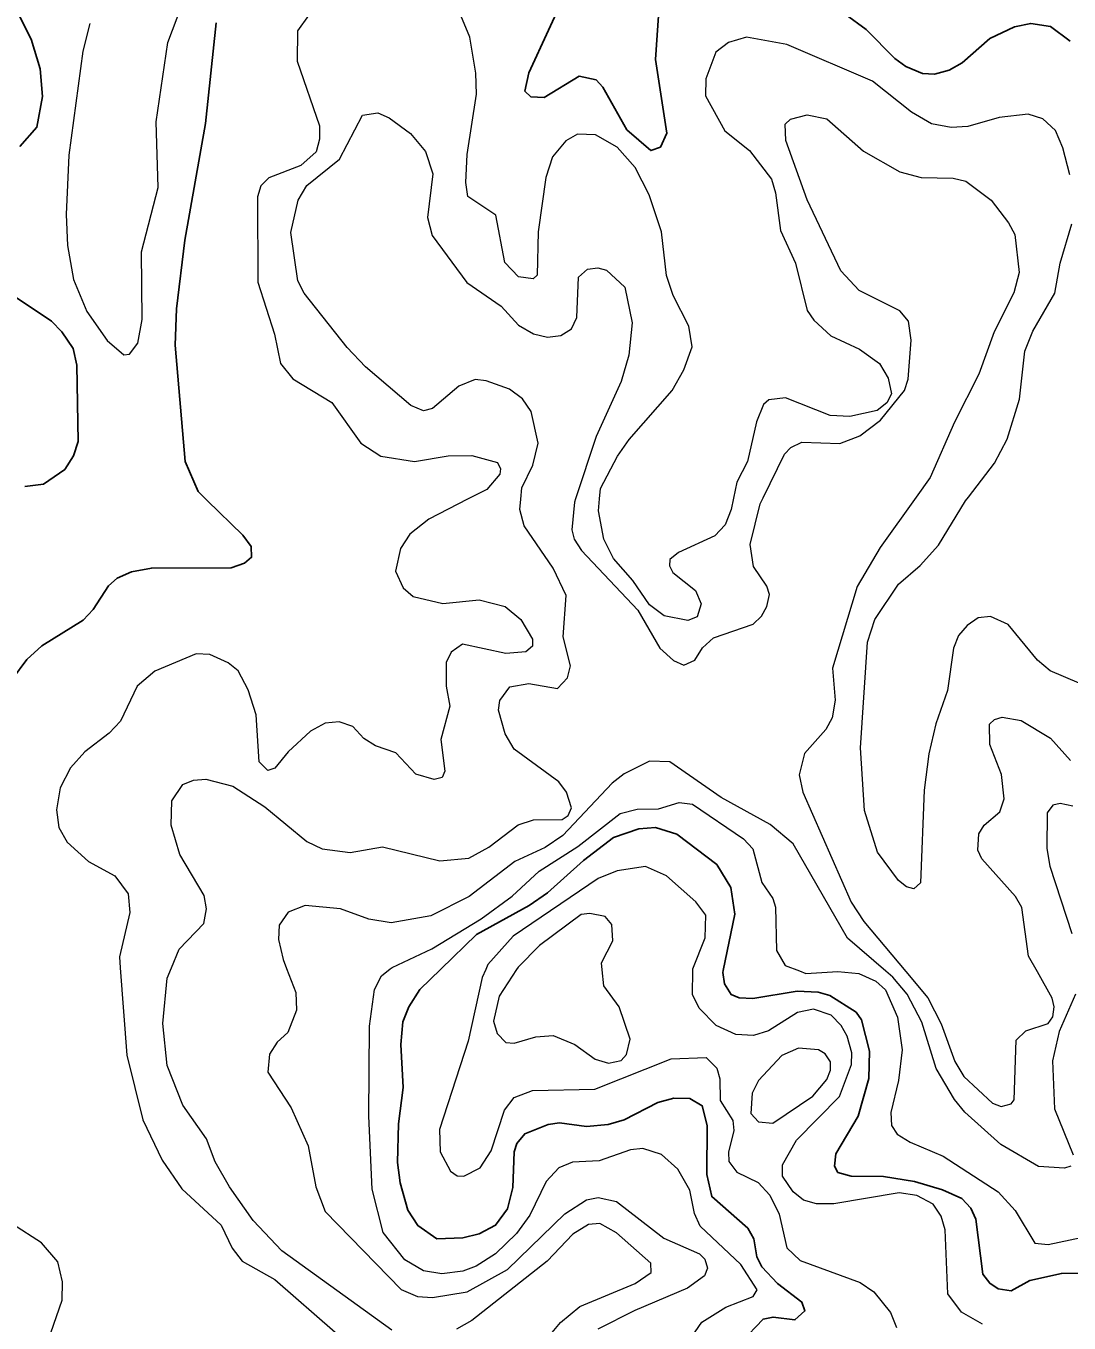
# Model space of a CAD drawing. Extents: x 473.9 to 500, y 7733.1 to 7760.8.
# Drawn here: x 476.578 to 479.07, y 7740.303 to 7743.401 of the extents above; entities that cross this region are included whole.
import ezdxf

# ---------------------------------------------------------------- set-up
doc = ezdxf.new("R2010")
doc.units = 0
doc.header["$LTSCALE"] = 0.032
doc.layers.add('1', color=7, linetype='Continuous', lineweight=25)
doc.layers.add('2', color=7, linetype='Continuous', lineweight=13)

msp = doc.modelspace()

# ---------------------------------------------------------------- linework, layer by layer
at = {"layer": '1'}
for points in [[(477.8737, 7743.4943), (477.7793, 7743.2895), (477.7696, 7743.2459), (477.7845, 7743.232), (477.8162, 7743.2304), (477.8997, 7743.2816), (477.9402, 7743.2724), (477.9559, 7743.2553), (478.0135, 7743.1535), (478.0706, 7743.1037), (478.0939, 7743.1122), (478.1094, 7743.1456), (478.0822, 7743.3214), (478.0916, 7743.4606)], [(476.5617, 7743.4266), (476.5906, 7743.3695), (476.6116, 7743.2987), (476.6173, 7743.2325), (476.6037, 7743.1595), (476.5632, 7743.1131)], [(478.5352, 7743.4299), (478.5857, 7743.3933), (478.6544, 7743.3233), (478.68, 7743.3046), (478.7199, 7743.2882), (478.7485, 7743.2861), (478.7836, 7743.2958), (478.8149, 7743.3133), (478.8814, 7743.3711), (478.9402, 7743.399), (478.9788, 7743.4074), (479.0256, 7743.4001), (479.0732, 7743.365)], [(476.9574, 7742.8894), (477.0065, 7743.1682), (477.0325, 7743.4087)], [(476.5457, 7741.8418), (476.5796, 7741.8883), (476.6156, 7741.9206), (476.7145, 7741.9819), (476.7382, 7742.0073), (476.7749, 7742.0638), (476.7954, 7742.0827), (476.8299, 7742.0975), (476.8777, 7742.1064), (477.0685, 7742.1072), (477.1004, 7742.1181), (477.1171, 7742.1324), (477.1161, 7742.1583), (477.096, 7742.1849), (477.0111, 7742.2678), (476.9895, 7742.289), (476.9582, 7742.3614), (476.934, 7742.6386), (476.9377, 7742.726), (476.9574, 7742.8894)], [(476.5255, 7742.7715), (476.6388, 7742.6961), (476.6638, 7742.6708), (476.6904, 7742.631), (476.6994, 7742.5914), (476.7024, 7742.4086), (476.6911, 7742.3742), (476.6711, 7742.3422), (476.6194, 7742.3069), (476.5751, 7742.3013)], [(479.1428, 7740.4228), (479.0522, 7740.4219), (478.9768, 7740.4052), (478.9322, 7740.3803), (478.9008, 7740.3852), (478.881, 7740.3984), (478.8644, 7740.4197), (478.8473, 7740.5512), (478.836, 7740.5779), (478.8142, 7740.6007), (478.7683, 7740.6217), (478.701, 7740.641), (478.6269, 7740.6534), (478.5497, 7740.6539), (478.5182, 7740.6631), (478.5097, 7740.6779), (478.5127, 7740.7076), (478.5663, 7740.7972), (478.5919, 7740.8873), (478.5934, 7740.9523), (478.5747, 7741.0271), (478.5616, 7741.0458), (478.4986, 7741.0853), (478.4711, 7741.0937), (478.4209, 7741.0956), (478.3149, 7741.078), (478.2821, 7741.0796), (478.2626, 7741.0883), (478.2473, 7741.1135), (478.243, 7741.1402), (478.244, 7741.1452), (478.2717, 7741.2795), (478.2619, 7741.3432), (478.2285, 7741.3981), (478.133, 7741.4706), (478.0821, 7741.4865), (478.0423, 7741.4838), (477.9818, 7741.4627), (477.9097, 7741.408), (477.8244, 7741.331), (477.7806, 7741.3009), (477.6545, 7741.2316), (477.5688, 7741.1483), (477.519, 7741.1), (477.4927, 7741.0587), (477.4785, 7741.0224), (477.4736, 7740.9684), (477.4791, 7740.8662), (477.4679, 7740.779), (477.4655, 7740.687), (477.4718, 7740.6381), (477.4906, 7740.5726), (477.5142, 7740.5358), (477.5595, 7740.5041), (477.6217, 7740.5067), (477.6611, 7740.5165), (477.6998, 7740.5369), (477.7283, 7740.5763), (477.7411, 7740.6266), (477.7445, 7740.7121), (477.7507, 7740.7318), (477.7698, 7740.7549), (477.8253, 7740.7777), (477.8528, 7740.7814), (477.9171, 7740.7726), (477.9692, 7740.7776), (478.0071, 7740.7889), (478.0878, 7740.8296), (478.1261, 7740.8401), (478.1641, 7740.8399)], [(478.1641, 7740.8399), (478.1939, 7740.8222), (478.2058, 7740.7754), (478.2044, 7740.6578), (478.2164, 7740.6052), (478.3028, 7740.5296), (478.3171, 7740.5042), (478.3244, 7740.4617), (478.3365, 7740.4377), (478.374, 7740.3977), (478.4314, 7740.3532), (478.4391, 7740.3322), (478.4154, 7740.3108), (478.363, 7740.3173), (478.3392, 7740.3127), (478.2876, 7740.2584)]]:
    msp.add_lwpolyline(points, dxfattribs=at)
at = {"layer": '2'}
for points in [[(476.8937, 7743.0152), (476.8891, 7743.1722), (476.9169, 7743.3619), (476.9502, 7743.4502)], [(477.2529, 7743.4262), (477.227, 7743.3899), (477.226, 7743.3175), (477.2791, 7743.1628), (477.2796, 7743.131), (477.2712, 7743.1004), (477.2343, 7743.068), (477.1578, 7743.0388), (477.1388, 7743.0196), (477.1311, 7742.9932), (477.1319, 7742.7895), (477.172, 7742.6652), (477.1862, 7742.5954)], [(478.7415, 7743.1678), (478.6938, 7743.1958), (478.601, 7743.2693), (478.3962, 7743.3572), (478.2993, 7743.3743), (478.2569, 7743.3621), (478.226, 7743.3389), (478.2026, 7743.2752), (478.2012, 7743.2342), (478.2478, 7743.1509), (478.3071, 7743.1042), (478.3592, 7743.0355), (478.3691, 7743.0029), (478.3805, 7742.9128), (478.4167, 7742.8351), (478.4445, 7742.7221), (478.4607, 7742.6983), (478.5011, 7742.6616), (478.5694, 7742.629), (478.6172, 7742.5948), (478.6381, 7742.5604), (478.6457, 7742.5223), (478.6351, 7742.5009), (478.6115, 7742.4826), (478.5468, 7742.4683), (478.4997, 7742.4712), (478.3925, 7742.5134), (478.3526, 7742.5084), (478.3403, 7742.4973), (478.3232, 7742.4556), (478.3018, 7742.3608), (478.2763, 7742.312), (478.2684, 7742.2736), (478.2629, 7742.2466), (478.2485, 7742.2094), (478.2238, 7742.1835), (478.1373, 7742.1437), (478.1162, 7742.1272), (478.1154, 7742.1119), (478.1233, 7742.0963), (478.1778, 7742.0533), (478.1914, 7742.021), (478.1817, 7741.9898), (478.1593, 7741.9811), (478.1031, 7741.9923), (478.0681, 7742.0183), (478.0279, 7742.0771), (477.9818, 7742.1296), (477.9584, 7742.1755), (477.9458, 7742.2435), (477.9486, 7742.2721), (477.951, 7742.2964), (477.9914, 7742.3741), (478.0191, 7742.4139), (478.1218, 7742.5306), (478.1495, 7742.5799), (478.1697, 7742.6347), (478.1619, 7742.684), (478.1243, 7742.7579), (478.1085, 7742.8057), (478.0966, 7742.9096), (478.0667, 7742.9982), (478.0334, 7743.0635), (477.9909, 7743.1118), (477.939, 7743.1414), (477.8954, 7743.1428), (477.8675, 7743.1267), (477.8359, 7743.089), (477.8203, 7743.0393), (477.8016, 7742.9096), (477.7991, 7742.8064), (477.7897, 7742.7971), (477.7546, 7742.802), (477.7221, 7742.8361), (477.7008, 7742.9497), (477.6339, 7742.9943), (477.6287, 7743.0276), (477.632, 7743.094), (477.654, 7743.2387), (477.6527, 7743.2885), (477.6381, 7743.3747), (477.6131, 7743.4359)], [(476.7301, 7743.407), (476.7139, 7743.3411), (476.68, 7743.0924), (476.6736, 7742.9509), (476.6771, 7742.8773), (476.6917, 7742.7956), (476.7234, 7742.7196), (476.7721, 7742.6504), (476.8113, 7742.6158), (476.8253, 7742.6175), (476.845, 7742.6437), (476.8552, 7742.7006), (476.8538, 7742.8619), (476.8937, 7743.0152)], [(477.6775, 7742.554), (477.651, 7742.5566), (477.6121, 7742.5412), (477.5491, 7742.4877), (477.5276, 7742.4821), (477.4972, 7742.4949), (477.3892, 7742.5872), (477.345, 7742.6336), (477.2424, 7742.7632), (477.2277, 7742.7925), (477.2107, 7742.9084), (477.228, 7742.9849), (477.2489, 7743.0206), (477.3271, 7743.0828), (477.382, 7743.188), (477.4183, 7743.1935), (477.4459, 7743.1818), (477.4964, 7743.1441), (477.5326, 7743.1016), (477.5498, 7743.0479), (477.5371, 7742.9438), (477.5481, 7742.9006), (477.631, 7742.7885), (477.7134, 7742.7323), (477.7544, 7742.6865), (477.7909, 7742.666), (477.8243, 7742.6583), (477.8558, 7742.6624), (477.8813, 7742.6781), (477.8938, 7742.7053), (477.8983, 7742.8016), (477.9197, 7742.8202), (477.9447, 7742.8236), (477.9652, 7742.8181), (478.0088, 7742.7778), (478.0266, 7742.6925), (478.0186, 7742.6154), (477.9998, 7742.5523), (477.9407, 7742.4208), (477.891, 7742.2719), (477.8882, 7742.2636), (477.8824, 7742.1978), (477.888, 7742.1759), (477.9049, 7742.1486), (478.0403, 7742.0059), (478.0923, 7741.9154), (478.125, 7741.8859), (478.1498, 7741.8749), (478.1762, 7741.8864), (478.1944, 7741.9163), (478.2204, 7741.9398), (478.3154, 7741.9725), (478.3357, 7741.9917), (478.3485, 7742.0144), (478.3545, 7742.0435), (478.3485, 7742.063), (478.3165, 7742.11), (478.3083, 7742.1631), (478.3324, 7742.2596), (478.3394, 7742.2739), (478.3904, 7742.3789), (478.4057, 7742.3942), (478.4314, 7742.4069), (478.5225, 7742.4041), (478.5705, 7742.4223), (478.62, 7742.4594), (478.6772, 7742.5306), (478.6859, 7742.5575), (478.6933, 7742.6512), (478.6866, 7742.6964), (478.6656, 7742.721), (478.5685, 7742.7698), (478.525, 7742.8168), (478.4446, 7742.9858), (478.3935, 7743.1277), (478.3916, 7743.1665), (478.405, 7743.1789), (478.4449, 7743.1893), (478.4912, 7743.1798), (478.5792, 7743.1021), (478.6659, 7743.0528), (478.7173, 7743.0391), (478.7933, 7743.0375), (478.8233, 7743.0307), (478.8841, 7742.9849), (478.926, 7742.9311), (478.9405, 7742.9029), (478.951, 7742.8128), (478.9386, 7742.7639), (478.8916, 7742.6711), (478.8551, 7742.5693), (478.7962, 7742.4548), (478.7382, 7742.3227), (478.7047, 7742.2756), (478.6193, 7742.1554), (478.564, 7742.0628), (478.5051, 7741.8673), (478.5115, 7741.7907), (478.5042, 7741.7491), (478.489, 7741.7208)], [(479.072, 7743.0458), (479.0558, 7743.1106), (479.0378, 7743.1513), (479.0078, 7743.1799), (478.973, 7743.191), (478.9033, 7743.1828), (478.8282, 7743.1614), (478.7888, 7743.159), (478.7415, 7743.1678)], [(479.0948, 7741.8312), (479.025, 7741.8608), (478.995, 7741.8869), (478.9247, 7741.9721), (478.8824, 7741.9906), (478.8534, 7741.9877), (478.8267, 7741.9697), (478.806, 7741.9455), (478.7945, 7741.9153), (478.7795, 7741.8138), (478.7517, 7741.7347), (478.7349, 7741.6624), (478.7238, 7741.576), (478.7157, 7741.3547), (478.6991, 7741.3403), (478.6818, 7741.345), (478.6631, 7741.3599), (478.6124, 7741.4282), (478.5818, 7741.5272), (478.5718, 7741.6768), (478.5885, 7741.9293), (478.6064, 7741.9834), (478.6631, 7742.0682), (478.7145, 7742.1124), (478.758, 7742.1615), (478.823, 7742.2669), (478.8302, 7742.2762), (478.8925, 7742.3567), (478.9223, 7742.4144), (478.9519, 7742.5103), (478.9645, 7742.6245), (478.9837, 7742.6723), (479.0363, 7742.7628), (479.0491, 7742.8346), (479.0767, 7742.929)], [(477.1862, 7742.5954), (477.2159, 7742.5586), (477.3086, 7742.502), (477.3782, 7742.4045), (477.4256, 7742.3736), (477.5066, 7742.3613), (477.5863, 7742.3748), (477.6432, 7742.3757), (477.7042, 7742.3586), (477.7114, 7742.3436), (477.7098, 7742.3308), (477.6792, 7742.2944), (477.6332, 7742.2707), (477.5407, 7742.223), (477.4951, 7742.1875), (477.4725, 7742.1531), (477.4612, 7742.099), (477.479, 7742.0593), (477.5027, 7742.0389), (477.5742, 7742.022), (477.6608, 7742.0308), (477.723, 7742.0149), (477.7601, 7741.9839), (477.7886, 7741.9367), (477.7879, 7741.9199), (477.772, 7741.9068), (477.7241, 7741.9023), (477.6211, 7741.9247), (477.5935, 7741.9059), (477.5821, 7741.881), (477.5821, 7741.8248), (477.5909, 7741.7765), (477.5693, 7741.6971), (477.579, 7741.621), (477.5723, 7741.6065), (477.5531, 7741.6016), (477.5094, 7741.614), (477.4614, 7741.665), (477.4128, 7741.6822), (477.3855, 7741.6992), (477.3585, 7741.7277), (477.3259, 7741.7389), (477.2929, 7741.7357), (477.2581, 7741.7172), (477.2045, 7741.6678), (477.1728, 7741.6288), (477.1558, 7741.6231), (477.1353, 7741.6433), (477.1276, 7741.7556), (477.1086, 7741.8157), (477.0846, 7741.8608), (477.0608, 7741.8802), (477.0168, 7741.8997), (476.9847, 7741.9014), (476.8855, 7741.8602), (476.8436, 7741.8242), (476.8039, 7741.7411), (476.7764, 7741.7121), (476.7182, 7741.6678), (476.6841, 7741.6292), (476.6599, 7741.5814), (476.6511, 7741.5294), (476.6565, 7741.4867), (476.6765, 7741.4522), (476.727, 7741.4056), (476.79, 7741.3717), (476.8223, 7741.3284), (476.8262, 7741.2839), (476.8013, 7741.1779), (476.8032, 7741.1519), (476.8186, 7740.9428), (476.8571, 7740.7882), (476.9034, 7740.6919), (476.9502, 7740.6239), (477.0442, 7740.5369), (477.0705, 7740.4824), (477.0947, 7740.4512), (477.1723, 7740.4072), (477.3163, 7740.2817)], [(477.4521, 7740.2864), (477.1894, 7740.4757), (477.121, 7740.5482), (477.0639, 7740.6284), (477.0298, 7740.6886), (477.0096, 7740.7436), (476.9527, 7740.8236), (476.9156, 7740.9183), (476.905, 7741.019), (476.9156, 7741.1269), (476.9256, 7741.1513), (476.9442, 7741.1965), (477.0032, 7741.2573), (477.0096, 7741.2929), (477.0037, 7741.3247), (476.9454, 7741.4223), (476.925, 7741.4928), (476.9262, 7741.5505), (476.9523, 7741.5893), (476.9784, 7741.5996), (477.0076, 7741.6023), (477.0723, 7741.5854), (477.149, 7741.5359), (477.2486, 7741.4533), (477.2855, 7741.436), (477.3527, 7741.4271), (477.4299, 7741.4406), (477.5671, 7741.4071), (477.6363, 7741.4139), (477.6839, 7741.44), (477.7543, 7741.4929), (477.7908, 7741.5051), (477.8592, 7741.5058), (477.8737, 7741.5155), (477.8811, 7741.5339), (477.8693, 7741.5711), (477.8513, 7741.5958), (477.7446, 7741.6743), (477.7225, 7741.7106), (477.707, 7741.7668), (477.7104, 7741.79), (477.7341, 7741.8229), (477.7798, 7741.8306), (477.8481, 7741.8192), (477.8716, 7741.8443), (477.8787, 7741.873), (477.8614, 7741.9426), (477.8683, 7742.0407), (477.8376, 7742.1061), (477.7684, 7742.2075), (477.7578, 7742.246), (477.76, 7742.2713), (477.7624, 7742.2983), (477.7892, 7742.3526), (477.8014, 7742.4048), (477.7848, 7742.4801), (477.7644, 7742.5107), (477.733, 7742.5337), (477.6775, 7742.554)], [(478.489, 7741.7208), (478.4378, 7741.6636), (478.4255, 7741.6123), (478.4338, 7741.5712), (478.5499, 7741.3085), (478.5801, 7741.2627), (478.6799, 7741.1432), (478.7325, 7741.0802), (478.7645, 7741.0175), (478.7972, 7740.9281), (478.8192, 7740.8917), (478.8871, 7740.8286), (478.9081, 7740.8208), (478.9319, 7740.8269), (478.939, 7740.8363), (478.9442, 7740.979), (478.9671, 7741.0011), (479.0208, 7741.0183), (479.0315, 7741.0343), (479.035, 7741.0581), (479.0302, 7741.0792), (478.9951, 7741.1418), (478.9737, 7741.1799), (478.9573, 7741.2961), (478.9426, 7741.3217), (478.8617, 7741.4123), (478.8526, 7741.433), (478.8547, 7741.4716), (478.8678, 7741.4923), (478.9046, 7741.5244), (478.9151, 7741.5556), (478.9086, 7741.6135), (478.8814, 7741.6848), (478.88, 7741.7334), (478.8923, 7741.7448), (478.9104, 7741.7502), (478.9558, 7741.7428), (479.0256, 7741.6999), (479.0737, 7741.6465)], [(479.0749, 7740.6781), (479.0592, 7740.6731), (478.9977, 7740.6775), (478.9071, 7740.7296), (478.821, 7740.8072), (478.7963, 7740.8371), (478.7525, 7740.9114), (478.7188, 7741.0219), (478.6837, 7741.0887), (478.6489, 7741.1294), (478.6327, 7741.1434), (478.5412, 7741.2226), (478.411, 7741.4479), (478.3558, 7741.4938), (478.2388, 7741.5587), (478.116, 7741.6438), (478.0677, 7741.6453), (478.0072, 7741.6153), (477.9784, 7741.5927), (477.8603, 7741.4676), (477.8181, 7741.439), (477.7458, 7741.4053), (477.6366, 7741.3219), (477.5456, 7741.2755), (477.4501, 7741.2591), (477.3971, 7741.2679), (477.3296, 7741.2927), (477.2453, 7741.3007), (477.2047, 7741.2845), (477.1825, 7741.2533), (477.1809, 7741.2196), (477.1922, 7741.1714), (477.2005, 7741.15), (477.223, 7741.0925), (477.2241, 7741.0502), (477.2039, 7740.9972), (477.178, 7740.9739), (477.1595, 7740.9452), (477.1557, 7740.9024), (477.2115, 7740.8169), (477.2519, 7740.7266), (477.2705, 7740.6283), (477.2931, 7740.5698), (477.4747, 7740.3831), (477.5134, 7740.3669), (477.5494, 7740.3642), (477.6318, 7740.3774)], [(477.7396, 7741.3226), (477.8044, 7741.3829), (477.8969, 7741.4411), (477.998, 7741.5199), (478.0382, 7741.5306), (478.0892, 7741.5314), (478.1384, 7741.5468), (478.1707, 7741.5427), (478.2924, 7741.4595), (478.3148, 7741.4361), (478.336, 7741.3551), (478.3621, 7741.3172), (478.3691, 7741.2967), (478.3715, 7741.1933), (478.3919, 7741.1575), (478.4259, 7741.1444), (478.4412, 7741.1385), (478.5181, 7741.1431), (478.5683, 7741.1382), (478.6089, 7741.1201), (478.6314, 7741.0987), (478.6603, 7741.0341), (478.6717, 7740.9558), (478.6624, 7740.8824), (478.6442, 7740.8064), (478.6463, 7740.7752), (478.6596, 7740.7546), (478.6906, 7740.7353), (478.7699, 7740.702), (478.9013, 7740.6164), (478.9417, 7740.5723), (478.9884, 7740.4941), (479.0202, 7740.491), (479.099, 7740.5078)], [(479.0792, 7741.5379), (479.0491, 7741.5443), (479.0319, 7741.5401), (479.0181, 7741.5216), (479.0173, 7741.4366), (479.024, 7741.3947), (479.0767, 7741.234)], [(478.8636, 7740.3005), (478.8137, 7740.3288), (478.7805, 7740.3727), (478.7745, 7740.526), (478.7647, 7740.5587), (478.7453, 7740.5873), (478.7065, 7740.6075), (478.6644, 7740.6142), (478.5082, 7740.5877), (478.467, 7740.5877), (478.436, 7740.5965), (478.411, 7740.6167), (478.3852, 7740.6539), (478.3859, 7740.6814), (478.419, 7740.7397), (478.5217, 7740.8444), (478.5501, 7740.9206), (478.551, 7740.9489), (478.5402, 7740.9886), (478.5256, 7741.0142), (478.5015, 7741.0383), (478.4595, 7741.0531), (478.4216, 7741.0449), (478.3518, 7741.0015), (478.3165, 7740.9903), (478.2741, 7740.9923), (478.2267, 7741.0143), (478.1865, 7741.0554), (478.1707, 7741.0882), (478.1712, 7741.1456), (478.1712, 7741.1494), (478.2004, 7741.2234), (478.2025, 7741.2774), (478.1782, 7741.3093), (478.1088, 7741.3717), (478.0586, 7741.3938), (477.9906, 7741.3836), (477.9454, 7741.3651), (477.742, 7741.2269), (477.6815, 7741.1596), (477.6763, 7741.1478), (477.6678, 7741.1285), (477.6342, 7740.9762), (477.5658, 7740.7651), (477.5675, 7740.7119), (477.5922, 7740.6662), (477.6083, 7740.6552), (477.6242, 7740.6544), (477.6635, 7740.6741), (477.6898, 7740.7147), (477.7214, 7740.8116), (477.7444, 7740.8417), (477.7879, 7740.8585), (477.9375, 7740.8622), (478.1192, 7740.9345), (478.2033, 7740.9371), (478.2286, 7740.9119), (478.2355, 7740.8862), (478.2365, 7740.8347), (478.2668, 7740.7872), (478.2694, 7740.7631), (478.2567, 7740.7114), (478.2574, 7740.6891), (478.2766, 7740.6633), (478.3275, 7740.6393), (478.3555, 7740.6084), (478.3774, 7740.563), (478.3956, 7740.4825), (478.4282, 7740.4523), (478.5715, 7740.4), (478.6036, 7740.3774), (478.6434, 7740.3287), (478.6577, 7740.2922)], [(478.0757, 7740.1358), (478.1928, 7740.305), (478.2498, 7740.3411), (478.3151, 7740.3667), (478.3249, 7740.3826), (478.2863, 7740.4429), (478.1889, 7740.5344), (478.1757, 7740.5646), (478.1639, 7740.6204), (478.1357, 7740.6705), (478.0963, 7740.7058), (478.0522, 7740.7202), (478.0227, 7740.717), (477.9477, 7740.6904), (477.8838, 7740.6872), (477.8513, 7740.6738), (477.8206, 7740.6415), (477.7822, 7740.5606), (477.75, 7740.517), (477.7001, 7740.4686), (477.6539, 7740.4394), (477.6217, 7740.4271), (477.5714, 7740.4205), (477.528, 7740.4283), (477.4833, 7740.4542), (477.4315, 7740.5191), (477.4052, 7740.623), (477.3971, 7740.7972), (477.3988, 7741.0121), (477.4108, 7741.1001), (477.4277, 7741.1327), (477.4483, 7741.1489), (477.4529, 7741.1525), (477.5478, 7741.1968), (477.6657, 7741.2686), (477.7396, 7741.3226)], [(479.0861, 7741.0888), (479.0466, 7740.9999), (479.031, 7740.9296), (479.0356, 7740.8149), (479.0801, 7740.7049)], [(477.6318, 7740.3774), (477.7284, 7740.4314), (477.8651, 7740.5643), (477.9176, 7740.5977), (477.9453, 7740.6028), (477.9889, 7740.5932), (478.102, 7740.5059), (478.1873, 7740.4684), (478.2001, 7740.4554), (478.2066, 7740.4343), (478.1994, 7740.4161), (478.1587, 7740.3865), (478.0324, 7740.3335), (477.9443, 7740.2889)], [(476.6371, 7740.2795), (476.6645, 7740.3577), (476.6648, 7740.4018), (476.6542, 7740.4492), (476.6147, 7740.4951), (476.5454, 7740.5395)], [(477.8236, 7740.2666), (477.855, 7740.3042), (477.9015, 7740.3429), (478.0335, 7740.3976), (478.0719, 7740.424), (478.0707, 7740.4462), (477.989, 7740.5184), (477.9493, 7740.5407), (477.9218, 7740.5383), (477.8844, 7740.5152), (477.8232, 7740.451), (477.6431, 7740.3095), (477.6063, 7740.2887)]]:
    msp.add_lwpolyline(points, dxfattribs=at)
for points in [[(477.9953, 7741.0588), (477.9585, 7741.1088), (477.9547, 7741.1466), (477.953, 7741.1638), (477.9799, 7741.2158), (477.9779, 7741.2555), (477.9619, 7741.2739), (477.9255, 7741.2814), (477.9043, 7741.2787), (477.8047, 7741.205), (477.7538, 7741.1532), (477.7501, 7741.1475), (477.7089, 7741.0843), (477.6947, 7741.0245), (477.7037, 7740.9949), (477.7244, 7740.9734), (477.7444, 7740.972), (477.7965, 7740.9872), (477.8377, 7740.99), (477.8893, 7740.9687), (477.938, 7740.9331), (477.9702, 7740.9238), (478.0004, 7740.9302), (478.0126, 7740.9449), (478.0219, 7740.9811)], [(478.4581, 7740.8452), (478.4915, 7740.8852), (478.5, 7740.9071), (478.4999, 7740.9271), (478.4878, 7740.9462), (478.4713, 7740.9557), (478.4241, 7740.9597), (478.384, 7740.9422), (478.3285, 7740.8824), (478.3129, 7740.8524), (478.3099, 7740.804), (478.328, 7740.7835), (478.3626, 7740.7807)]]:
    msp.add_lwpolyline(points, close=True, dxfattribs=at)

doc.saveas('drawing.dxf')
